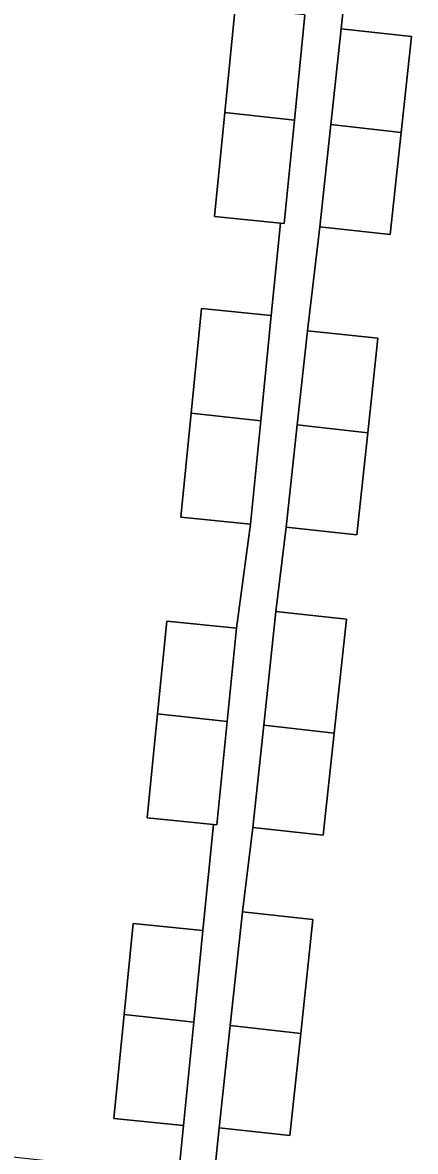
# Model space of a CAD drawing. Extents: x 161928 to 163071, y 386474 to 387428.
# Drawn here: x 162089.23 to 162104.91, y 386667.9 to 386712.98 of the extents above; entities that cross this region are included whole.
import ezdxf

# ---------------------------------------------------------------- set-up
doc = ezdxf.new("R2010")
doc.units = 0
for name, color, linetype in [('IMGEO_Erf', 7, 'Continuous'), ('IMGEO_Pand', 7, 'Continuous'), ('IMGEO_Voetpad_open', 7, 'Continuous')]:
    doc.layers.add(name, color=color, linetype=linetype)

msp = doc.modelspace()

# ---------------------------------------------------------------- linework, layer by layer
at = {"layer": 'IMGEO_Erf'}
for points in [[(162102.186, 386715.002), (162101.941, 386712.722), (162104.756, 386712.42), (162104.345, 386708.59), (162103.908, 386704.52), (162101.093, 386704.822), (162100.597, 386700.674), (162103.412, 386700.372), (162103.007, 386696.597), (162102.57, 386692.527), (162099.755, 386692.829), (162099.344, 386689.462), (162102.159, 386689.16), (162101.67, 386684.605), (162101.233, 386680.535), (162098.418, 386680.837), (162098.007, 386677.469), (162100.822, 386677.167), (162100.333, 386672.612), (162099.896, 386668.542), (162097.081, 386668.844), (162096.86, 386666.786), (162108.168, 386665.527)], [(162095.453, 386666.94), (162095.652, 386668.942), (162092.868, 386669.219), (162093.281, 386673.374), (162093.642, 386677.004), (162096.426, 386676.727), (162096.847, 386680.961), (162094.206, 386681.224), (162094.619, 386685.38), (162094.986, 386689.076), (162097.77, 386688.799), (162098.33, 386692.953), (162095.546, 386693.23), (162095.959, 386697.386), (162096.374, 386701.562), (162099.158, 386701.285), (162099.525, 386704.973), (162096.885, 386705.236), (162097.298, 386709.392), (162097.713, 386713.568)]]:
    msp.add_lwpolyline(points, dxfattribs=at)
at = {"layer": 'IMGEO_Pand'}
for points in [[(162100.079, 386709.083), (162100.497, 386713.291), (162097.713, 386713.568), (162097.298, 386709.392)], [(162104.756, 386712.42), (162101.941, 386712.722), (162101.532, 386708.907), (162104.345, 386708.59)], [(162100.079, 386709.083), (162097.298, 386709.392), (162096.885, 386705.236), (162099.525, 386704.973), (162099.669, 386704.959)], [(162101.532, 386708.907), (162101.093, 386704.822), (162103.908, 386704.52), (162104.345, 386708.59)], [(162099.158, 386701.285), (162096.374, 386701.562), (162095.959, 386697.386), (162098.74, 386697.077)], [(162103.412, 386700.372), (162100.597, 386700.674), (162100.194, 386696.914), (162103.007, 386696.597)], [(162095.546, 386693.23), (162098.33, 386692.953), (162098.74, 386697.077), (162095.959, 386697.386)], [(162099.755, 386692.829), (162102.57, 386692.527), (162103.007, 386696.597), (162100.194, 386696.914)], [(162102.159, 386689.16), (162099.344, 386689.462), (162098.857, 386684.922), (162101.67, 386684.605)], [(162097.77, 386688.799), (162094.986, 386689.076), (162094.619, 386685.38), (162097.4, 386685.071)], [(162097.4, 386685.071), (162094.619, 386685.38), (162094.206, 386681.224), (162096.847, 386680.961), (162096.99, 386680.947)], [(162098.418, 386680.837), (162101.233, 386680.535), (162101.67, 386684.605), (162098.857, 386684.922)], [(162100.822, 386677.167), (162098.007, 386677.469), (162097.52, 386672.929), (162100.333, 386672.612)], [(162096.426, 386676.727), (162093.642, 386677.004), (162093.281, 386673.374), (162096.062, 386673.066)], [(162092.868, 386669.219), (162095.652, 386668.942), (162096.062, 386673.066), (162093.281, 386673.374)], [(162097.081, 386668.844), (162099.896, 386668.542), (162100.333, 386672.612), (162097.52, 386672.929)]]:
    msp.add_lwpolyline(points, close=True, dxfattribs=at)
at = {"layer": 'IMGEO_Voetpad_open'}
for points in [[(162108.168, 386665.527), (162096.86, 386666.786), (162097.081, 386668.844), (162097.52, 386672.929), (162098.007, 386677.469), (162098.418, 386680.837), (162098.857, 386684.922), (162099.344, 386689.462), (162099.755, 386692.829), (162100.194, 386696.914), (162100.597, 386700.674), (162101.093, 386704.822), (162101.532, 386708.907), (162101.941, 386712.722), (162102.186, 386715.002)], [(162100.497, 386713.291), (162100.079, 386709.083), (162099.669, 386704.959), (162099.525, 386704.973), (162099.158, 386701.285), (162098.74, 386697.077), (162098.33, 386692.953), (162097.77, 386688.799), (162097.4, 386685.071), (162096.99, 386680.947), (162096.847, 386680.961), (162096.426, 386676.727), (162096.062, 386673.066), (162095.652, 386668.942), (162095.453, 386666.94), (162084.265, 386668.177), (162081.275, 386668.508), (162076.305, 386669.058), (162073.359, 386669.381), (162073.164, 386667.602)]]:
    msp.add_lwpolyline(points, dxfattribs=at)

doc.saveas('drawing.dxf')
